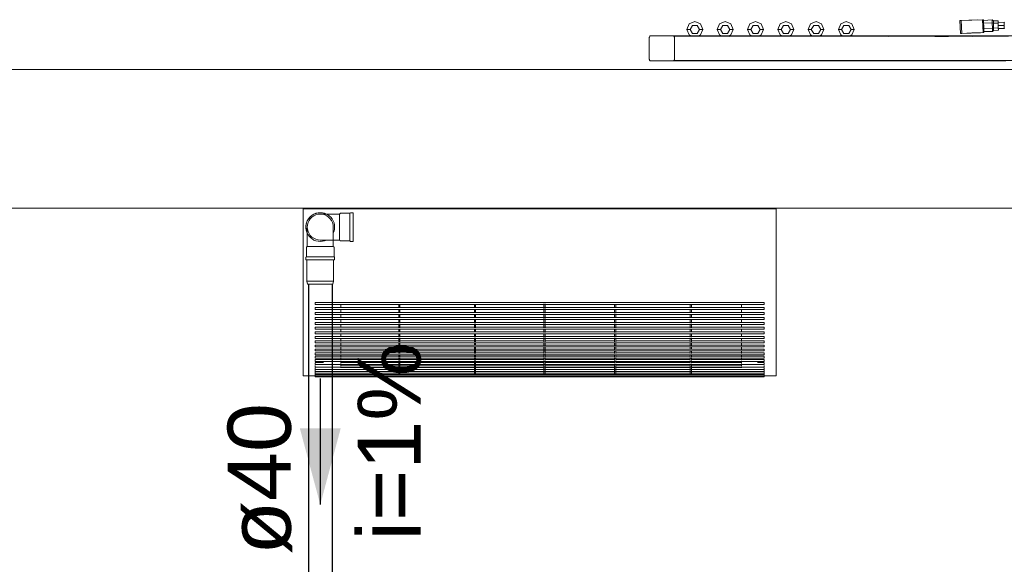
# Model space of a CAD drawing. Header units: millimetres. Extents: x -261 to 187, y -214 to 106.
# Tile 543 of 656: x -217.407 to -215.843, y 5.685 to 6.551. Entities that reach past the tile are written whole.
import ezdxf

# ---------------------------------------------------------------- set-up
doc = ezdxf.new("R2010")
doc.units = ezdxf.units.MM
doc.header["$LTSCALE"] = 0.005
doc.header["$MEASUREMENT"] = 0
doc.linetypes.add('NULL', pattern=[0])
for name, color, linetype, lineweight in [('AP-Condutos Ar condicionado', 4, 'Continuous', 25), ('AP-Sentido conduto Ar condicionado', 9, 'Continuous', 30), ('AP-Textos conduto Ar condicionado', 7, 'Continuous', 9), ('IFC-Elemento construtivo genérico-Contorno', 9, 'Continuous', 5), ('IFC-Parede padrão-Contorno', 9, 'Continuous', 5), ('M-EQPM', 7, 'Continuous', 18), ('Simbolos', 5, 'Continuous', 20), ('Simbolos_int', 174, 'Continuous', 5)]:
    doc.layers.add(name, color=color, linetype=linetype, lineweight=lineweight)
doc.styles.add('Arial', font='arial.ttf')

msp = doc.modelspace()

# ---------------------------------------------------------------- hatches: boundary and pattern name
at = {"layer": 'AP-Sentido conduto Ar condicionado', "linetype": 'Continuous'}
msp.add_hatch(color=7, dxfattribs=at).paths.add_polyline_path([(-216.9292, 5.7801), (-216.8968, 5.9011), (-216.9616, 5.9011)])

# ---------------------------------------------------------------- linework, layer by layer
at = {"layer": 'AP-Condutos Ar condicionado'}
for p, q in [((-216.9481, 6.1304), (-216.9481, 5.5395)), ((-216.9104, 6.1304), (-216.9104, 5.5395))]:
    msp.add_line(p, q, dxfattribs=at)
at = {"layer": 'AP-Sentido conduto Ar condicionado'}
msp.add_lwpolyline([(-216.9292, 5.9805), (-216.9292, 5.7801)], dxfattribs=at)
at = {"layer": 'IFC-Elemento construtivo genérico-Contorno', "lineweight": 5}
for p, q in [((-216.3469, 6.5351), (-216.3432, 6.544)), ((-216.3432, 6.544), (-216.3343, 6.5477)), ((-216.3419, 6.5351), (-216.3381, 6.5416)), ((-216.3381, 6.5416), (-216.3306, 6.5416)), ((-216.3343, 6.5477), (-216.3255, 6.544)), ((-216.3306, 6.5416), (-216.3268, 6.5351)), ((-216.3255, 6.544), (-216.3218, 6.5351)), ((-216.2988, 6.5351), (-216.2951, 6.544)), ((-216.2951, 6.544), (-216.2862, 6.5477)), ((-216.2938, 6.5351), (-216.29, 6.5416)), ((-216.29, 6.5416), (-216.2825, 6.5416)), ((-216.2862, 6.5477), (-216.2774, 6.544)), ((-216.2825, 6.5416), (-216.2787, 6.5351)), ((-216.2774, 6.544), (-216.2737, 6.5351)), ((-216.2507, 6.5351), (-216.247, 6.544)), ((-216.247, 6.544), (-216.2382, 6.5477)), ((-216.2457, 6.5351), (-216.2419, 6.5416)), ((-216.2419, 6.5416), (-216.2344, 6.5416)), ((-216.2382, 6.5477), (-216.2293, 6.544)), ((-216.2344, 6.5416), (-216.2306, 6.5351)), ((-216.2293, 6.544), (-216.2256, 6.5351)), ((-216.2026, 6.5351), (-216.1989, 6.544)), ((-216.1989, 6.544), (-216.1901, 6.5477)), ((-216.1976, 6.5351), (-216.1938, 6.5416)), ((-216.1938, 6.5416), (-216.1863, 6.5416)), ((-216.1901, 6.5477), (-216.1812, 6.544)), ((-216.1863, 6.5416), (-216.1826, 6.5351)), ((-216.1812, 6.544), (-216.1775, 6.5351)), ((-216.1545, 6.5351), (-216.1508, 6.544)), ((-216.1508, 6.544), (-216.142, 6.5477)), ((-216.1495, 6.5351), (-216.1457, 6.5416)), ((-216.1457, 6.5416), (-216.1382, 6.5416)), ((-216.142, 6.5477), (-216.1331, 6.544)), ((-216.1382, 6.5416), (-216.1345, 6.5351)), ((-216.1331, 6.544), (-216.1294, 6.5351)), ((-216.1064, 6.5351), (-216.1027, 6.544)), ((-216.1027, 6.544), (-216.0939, 6.5477)), ((-216.1014, 6.5351), (-216.0976, 6.5416)), ((-216.0976, 6.5416), (-216.0901, 6.5416)), ((-216.0939, 6.5477), (-216.085, 6.544)), ((-216.0901, 6.5416), (-216.0864, 6.5351)), ((-216.085, 6.544), (-216.0814, 6.5351)), ((-215.9135, 6.5494), (-215.8774, 6.5506)), ((-215.9135, 6.5494), (-215.8858, 6.5503)), ((-215.9135, 6.5494), (-215.9113, 6.5495)), ((-215.9135, 6.5494), (-215.9128, 6.5289)), ((-215.9113, 6.5495), (-215.8774, 6.5506)), ((-215.9113, 6.5495), (-215.9107, 6.5289)), ((-215.8774, 6.5506), (-215.8768, 6.53)), ((-215.8774, 6.5506), (-215.8761, 6.5506)), ((-215.8761, 6.5506), (-215.8755, 6.5301)), ((-215.876, 6.5495), (-215.8622, 6.5501)), ((-215.876, 6.5495), (-215.8759, 6.5451)), ((-215.8759, 6.5451), (-215.8621, 6.5455)), ((-215.8759, 6.5451), (-215.8758, 6.5403)), ((-215.8757, 6.5362), (-215.8619, 6.5365)), ((-215.8622, 6.5501), (-215.8621, 6.5455)), ((-215.8622, 6.5501), (-215.8604, 6.5485)), ((-215.8621, 6.5455), (-215.8604, 6.5448)), ((-215.8621, 6.5455), (-215.8619, 6.5365)), ((-215.8619, 6.5365), (-215.8602, 6.5373)), ((-215.8619, 6.5365), (-215.8617, 6.5319)), ((-215.8604, 6.5485), (-215.8529, 6.5487)), ((-215.8604, 6.5485), (-215.8604, 6.5448)), ((-215.8604, 6.5448), (-215.8528, 6.545)), ((-215.8604, 6.5448), (-215.8602, 6.5373)), ((-215.8602, 6.5373), (-215.8526, 6.5375)), ((-215.8602, 6.5373), (-215.8601, 6.5336)), ((-215.8529, 6.5487), (-215.8528, 6.545)), ((-215.8529, 6.5487), (-215.8528, 6.545)), ((-215.8529, 6.5487), (-215.8528, 6.546)), ((-215.8528, 6.546), (-215.8435, 6.5465)), ((-215.8528, 6.546), (-215.8528, 6.5431)), ((-215.8528, 6.545), (-215.8526, 6.5375)), ((-215.8527, 6.5412), (-215.8434, 6.5415)), ((-215.8526, 6.5375), (-215.8525, 6.5338)), ((-215.8526, 6.5369), (-215.8526, 6.5365)), ((-215.8526, 6.5369), (-215.8526, 6.5365)), ((-215.8526, 6.5365), (-215.8525, 6.5338)), ((-215.8526, 6.5365), (-215.8433, 6.5365)), ((-215.8435, 6.5465), (-215.8434, 6.5415)), ((-215.8435, 6.5465), (-215.8428, 6.5458)), ((-215.8434, 6.5415), (-215.8433, 6.5365)), ((-215.8434, 6.5415), (-215.8428, 6.5415)), ((-215.8433, 6.5365), (-215.8426, 6.5372)), ((-216.4067, 6.5221), (-216.4066, 6.5228)), ((-216.4067, 6.488), (-216.4067, 6.5221)), ((-216.4066, 6.5228), (-216.4063, 6.5236)), ((-216.4063, 6.5236), (-216.4058, 6.5242)), ((-216.4058, 6.5242), (-216.4052, 6.5247)), ((-216.4052, 6.5247), (-216.4045, 6.525)), ((-216.4045, 6.525), (-216.4037, 6.5251)), ((-216.4037, 6.5251), (-216.3697, 6.5251)), ((-216.3697, 6.5251), (-216.3543, 6.5251)), ((-216.3697, 6.5251), (-215.557, 6.5251)), ((-216.3697, 6.5251), (-216.3689, 6.525)), ((-216.3689, 6.525), (-216.3682, 6.5247)), ((-216.3682, 6.5247), (-216.3676, 6.5242)), ((-216.3676, 6.5242), (-216.3466, 6.5242)), ((-216.3676, 6.5242), (-216.3671, 6.5236)), ((-216.3671, 6.5236), (-216.3667, 6.5229)), ((-216.3667, 6.5229), (-216.3666, 6.5221)), ((-216.3666, 6.488), (-216.3666, 6.5221)), ((-216.3543, 6.5251), (-216.3299, 6.5251)), ((-216.3469, 6.5351), (-216.3419, 6.5351)), ((-216.3469, 6.5351), (-216.3432, 6.5263)), ((-216.3466, 6.5242), (-216.3179, 6.5243)), ((-216.3432, 6.5263), (-216.3403, 6.5251)), ((-216.3419, 6.5351), (-216.3381, 6.5286)), ((-216.3381, 6.5286), (-216.3306, 6.5286)), ((-216.3306, 6.5286), (-216.3268, 6.5351)), ((-216.3299, 6.5251), (-216.3099, 6.5251)), ((-216.3284, 6.5251), (-216.3255, 6.5263)), ((-216.3268, 6.5351), (-216.3218, 6.5351)), ((-216.3255, 6.5263), (-216.3218, 6.5351)), ((-216.3179, 6.5243), (-216.3, 6.5243)), ((-216.3099, 6.5251), (-216.29, 6.5251)), ((-216.3, 6.5243), (-216.2792, 6.5241)), ((-216.2988, 6.5351), (-216.2938, 6.5351)), ((-216.2988, 6.5351), (-216.2951, 6.5263)), ((-216.2951, 6.5263), (-216.2922, 6.5251)), ((-216.2938, 6.5351), (-216.29, 6.5286)), ((-216.29, 6.5286), (-216.2825, 6.5286)), ((-216.29, 6.5251), (-216.2701, 6.5251)), ((-216.2825, 6.5286), (-216.2787, 6.5351)), ((-216.2803, 6.5251), (-216.2774, 6.5263)), ((-216.2792, 6.5241), (-216.2594, 6.5242)), ((-216.2787, 6.5351), (-216.2737, 6.5351)), ((-216.2774, 6.5263), (-216.2737, 6.5351)), ((-216.2701, 6.5251), (-216.2501, 6.5251)), ((-216.2594, 6.5242), (-216.2402, 6.5243)), ((-216.2507, 6.5351), (-216.2457, 6.5351)), ((-216.2507, 6.5351), (-216.247, 6.5263)), ((-216.2501, 6.5251), (-216.2302, 6.5251)), ((-216.247, 6.5263), (-216.2441, 6.5251)), ((-216.2457, 6.5351), (-216.2419, 6.5286)), ((-216.2419, 6.5286), (-216.2344, 6.5286)), ((-216.2402, 6.5243), (-216.2183, 6.5243)), ((-216.2344, 6.5286), (-216.2306, 6.5351)), ((-216.2322, 6.5251), (-216.2293, 6.5263)), ((-216.2306, 6.5351), (-216.2256, 6.5351)), ((-216.2302, 6.5251), (-216.2103, 6.5251)), ((-216.2293, 6.5263), (-216.2256, 6.5351)), ((-216.2183, 6.5243), (-216.2003, 6.5242)), ((-216.2103, 6.5251), (-216.1903, 6.5251)), ((-216.2026, 6.5351), (-216.1976, 6.5351)), ((-216.2026, 6.5351), (-216.1989, 6.5263)), ((-216.2003, 6.5242), (-216.1806, 6.5242)), ((-216.1989, 6.5263), (-216.196, 6.5251)), ((-216.1976, 6.5351), (-216.1938, 6.5286)), ((-216.1938, 6.5286), (-216.1863, 6.5286)), ((-216.1903, 6.5251), (-216.1704, 6.5251)), ((-216.1863, 6.5286), (-216.1826, 6.5351)), ((-216.1841, 6.5251), (-216.1812, 6.5263)), ((-216.1826, 6.5351), (-216.1775, 6.5351)), ((-216.1812, 6.5263), (-216.1775, 6.5351)), ((-216.1806, 6.5242), (-216.1604, 6.5243)), ((-216.1704, 6.5251), (-216.1505, 6.5251)), ((-216.1604, 6.5243), (-216.1386, 6.5243)), ((-216.1545, 6.5351), (-216.1495, 6.5351)), ((-216.1545, 6.5351), (-216.1508, 6.5263)), ((-216.1508, 6.5263), (-216.1479, 6.5251)), ((-216.1505, 6.5251), (-216.1305, 6.5251)), ((-216.1495, 6.5351), (-216.1457, 6.5286)), ((-216.1457, 6.5286), (-216.1382, 6.5286)), ((-216.1386, 6.5243), (-216.1206, 6.5243)), ((-216.1382, 6.5286), (-216.1345, 6.5351)), ((-216.136, 6.5251), (-216.1331, 6.5263)), ((-216.1345, 6.5351), (-216.1294, 6.5351)), ((-216.1331, 6.5263), (-216.1294, 6.5351)), ((-216.1305, 6.5251), (-216.1106, 6.5251)), ((-216.1206, 6.5243), (-216.1004, 6.5242)), ((-216.1106, 6.5251), (-216.0907, 6.5251)), ((-216.1064, 6.5351), (-216.1014, 6.5351)), ((-216.1064, 6.5351), (-216.1027, 6.5263)), ((-216.1027, 6.5263), (-216.0998, 6.5251)), ((-216.1014, 6.5351), (-216.0976, 6.5286)), ((-216.1004, 6.5242), (-216.0807, 6.5242)), ((-216.0976, 6.5286), (-216.0901, 6.5286)), ((-216.0907, 6.5251), (-216.0707, 6.5251)), ((-216.0901, 6.5286), (-216.0864, 6.5351)), ((-216.0879, 6.5251), (-216.085, 6.5263)), ((-216.0864, 6.5351), (-216.0814, 6.5351)), ((-216.085, 6.5263), (-216.0814, 6.5351)), ((-216.0807, 6.5242), (-216.0631, 6.5243)), ((-216.0707, 6.5251), (-216.0508, 6.5251)), ((-216.0631, 6.5243), (-216.0456, 6.5242)), ((-216.0508, 6.5251), (-216.0354, 6.5251)), ((-216.0456, 6.5242), (-216.0277, 6.5241)), ((-216.0354, 6.5251), (-216.0199, 6.5251)), ((-216.0277, 6.5241), (-216.0085, 6.5243)), ((-216.0199, 6.5251), (-216.0045, 6.5251)), ((-216.0085, 6.5243), (-215.9923, 6.5243)), ((-216.0045, 6.5251), (-215.9891, 6.5251)), ((-215.9923, 6.5243), (-215.976, 6.5242)), ((-215.9891, 6.5251), (-215.9736, 6.5251)), ((-215.976, 6.5242), (-215.9534, 6.5241)), ((-215.9736, 6.5251), (-215.9582, 6.5251)), ((-215.9582, 6.5251), (-215.9428, 6.5251)), ((-215.9534, 6.5241), (-215.9316, 6.5241)), ((-215.9428, 6.5251), (-215.9273, 6.5251)), ((-215.9316, 6.5241), (-215.9135, 6.5243)), ((-215.9273, 6.5251), (-215.9119, 6.5251)), ((-215.9135, 6.5243), (-215.8936, 6.5241)), ((-215.9128, 6.5289), (-215.9107, 6.5289)), ((-215.9119, 6.5251), (-215.8965, 6.5251)), ((-215.9107, 6.5289), (-215.8768, 6.53)), ((-215.9107, 6.5289), (-215.881, 6.5299)), ((-215.9107, 6.5289), (-215.8947, 6.5295)), ((-215.8965, 6.5251), (-215.881, 6.5251)), ((-215.8947, 6.5295), (-215.881, 6.5299)), ((-215.8947, 6.5295), (-215.881, 6.5299)), ((-215.8936, 6.5241), (-215.8744, 6.5242)), ((-215.881, 6.5299), (-215.8768, 6.53)), ((-215.881, 6.5251), (-215.8656, 6.5251)), ((-215.8768, 6.53), (-215.8755, 6.5301)), ((-215.8755, 6.5318), (-215.8617, 6.5319)), ((-215.8744, 6.5242), (-215.8545, 6.5243)), ((-215.8656, 6.5251), (-215.8502, 6.5251)), ((-215.8617, 6.5319), (-215.8601, 6.5336)), ((-215.8601, 6.5336), (-215.8525, 6.5338)), ((-215.8545, 6.5243), (-215.8368, 6.5241)), ((-215.8502, 6.5251), (-215.8348, 6.5251)), ((-216.4067, 6.488), (-216.4066, 6.4872)), ((-216.4066, 6.4872), (-216.4063, 6.4865)), ((-216.4063, 6.4865), (-216.4058, 6.4859)), ((-216.4058, 6.4859), (-216.4052, 6.4854)), ((-216.4052, 6.4854), (-216.4045, 6.4851)), ((-216.4045, 6.4851), (-216.4037, 6.485)), ((-216.4037, 6.485), (-216.3697, 6.485)), ((-216.3697, 6.485), (-216.3394, 6.485)), ((-216.3697, 6.485), (-216.369, 6.485)), ((-216.369, 6.485), (-216.3684, 6.4853)), ((-216.3684, 6.4853), (-216.3678, 6.4856)), ((-216.3678, 6.4856), (-216.3673, 6.4861)), ((-216.3676, 6.4858), (-216.348, 6.4858)), ((-216.3673, 6.4861), (-216.3669, 6.4867)), ((-216.3669, 6.4867), (-216.3667, 6.4873)), ((-216.3667, 6.4873), (-216.3666, 6.488)), ((-216.348, 6.4858), (-216.3292, 6.4857)), ((-216.3394, 6.485), (-216.3189, 6.485)), ((-216.3292, 6.4857), (-216.311, 6.4858)), ((-216.3189, 6.485), (-216.2935, 6.485)), ((-216.311, 6.4858), (-216.2943, 6.486)), ((-216.2943, 6.486), (-216.2775, 6.4859)), ((-216.2935, 6.485), (-216.2681, 6.485)), ((-216.2775, 6.4859), (-216.2567, 6.4858)), ((-216.2681, 6.485), (-216.2427, 6.485)), ((-216.2567, 6.4858), (-216.2365, 6.4859)), ((-216.2427, 6.485), (-216.2173, 6.485)), ((-216.2365, 6.4859), (-216.2138, 6.4859)), ((-216.2173, 6.485), (-216.1919, 6.485)), ((-216.2138, 6.4859), (-216.1955, 6.486)), ((-216.1955, 6.486), (-216.1734, 6.4859)), ((-216.1919, 6.485), (-216.1665, 6.485)), ((-216.1734, 6.4859), (-216.1546, 6.4858)), ((-216.1665, 6.485), (-216.1411, 6.485)), ((-216.1546, 6.4858), (-216.1341, 6.4859)), ((-216.1411, 6.485), (-216.1157, 6.485)), ((-216.1341, 6.4859), (-216.116, 6.4859)), ((-216.116, 6.4859), (-216.0931, 6.486)), ((-216.1157, 6.485), (-216.0903, 6.485)), ((-216.0931, 6.486), (-216.0737, 6.4858)), ((-216.0903, 6.485), (-216.0649, 6.485)), ((-216.0737, 6.4858), (-216.054, 6.4858)), ((-216.0649, 6.485), (-216.0395, 6.485)), ((-216.054, 6.4858), (-216.0268, 6.4859)), ((-216.0395, 6.485), (-216.0141, 6.485)), ((-216.0268, 6.4859), (-216.0014, 6.4858)), ((-216.0141, 6.485), (-215.9887, 6.485)), ((-216.0014, 6.4858), (-215.9838, 6.4858)), ((-215.9887, 6.485), (-215.9633, 6.485)), ((-215.9838, 6.4858), (-215.9585, 6.4859)), ((-215.9633, 6.485), (-215.9428, 6.485)), ((-215.9585, 6.4859), (-215.9392, 6.486)), ((-215.9428, 6.485), (-215.9224, 6.485)), ((-215.9392, 6.486), (-215.9121, 6.4858)), ((-215.9224, 6.485), (-215.9019, 6.485)), ((-215.9121, 6.4858), (-215.8938, 6.4858)), ((-215.9019, 6.485), (-215.8814, 6.485)), ((-215.8938, 6.4858), (-215.8676, 6.4859)), ((-215.8814, 6.485), (-215.8609, 6.485)), ((-215.8676, 6.4859), (-215.8476, 6.486)), ((-215.8609, 6.485), (-215.8404, 6.485)), ((-215.8476, 6.486), (-215.8278, 6.4858))]:
    msp.add_line(p, q, dxfattribs=at)
at = {"layer": 'IFC-Parede padrão-Contorno', "lineweight": 5}
for p, q in [((-218.2834, 6.4717), (-214.9706, 6.4717)), ((-218.2834, 6.2513), (-214.9706, 6.2513))]:
    msp.add_line(p, q, dxfattribs=at)
at = {"layer": 'M-EQPM', "color": 8, "lineweight": 5}
for p, q in [((-216.9565, 6.0997), (-216.9565, 6.2501)), ((-216.9565, 6.2501), (-216.2051, 6.2501)), ((-216.9565, 6.0997), (-216.9565, 6.2501)), ((-216.9565, 6.2501), (-216.2051, 6.2501)), ((-216.2051, 6.2501), (-216.2051, 6.0997)), ((-216.2051, 6.0997), (-216.2051, 6.2501)), ((-216.9565, 6.0997), (-216.9565, 5.9846)), ((-216.2245, 6.1012), (-216.9372, 6.1012)), ((-216.9372, 6.1012), (-216.9372, 6.0982)), ((-216.9372, 6.0982), (-216.2245, 6.0982)), ((-216.8964, 6.093), (-216.8964, 6.0984)), ((-216.8047, 6.0987), (-216.8047, 6.0935)), ((-216.8027, 6.0935), (-216.8027, 6.0987)), ((-216.6845, 6.0988), (-216.6845, 6.0935)), ((-216.6825, 6.0935), (-216.6825, 6.0988)), ((-216.5743, 6.099), (-216.5743, 6.0924)), ((-216.5723, 6.0924), (-216.5723, 6.099)), ((-216.4621, 6.0986), (-216.4621, 6.0926)), ((-216.4601, 6.0926), (-216.4601, 6.0986)), ((-216.3418, 6.0986), (-216.3418, 6.0935)), ((-216.3398, 6.0935), (-216.3398, 6.0986)), ((-216.2603, 6.0984), (-216.2603, 6.093)), ((-216.2245, 6.0982), (-216.2245, 6.1012)), ((-216.2051, 5.9846), (-216.2051, 6.0997)), ((-216.2245, 6.0932), (-216.9372, 6.0932)), ((-216.9372, 6.0932), (-216.9372, 6.0902)), ((-216.9372, 6.0902), (-216.2245, 6.0902)), ((-216.2245, 6.0852), (-216.9372, 6.0852)), ((-216.9372, 6.0852), (-216.9372, 6.0822)), ((-216.9372, 6.0822), (-216.2245, 6.0822)), ((-216.8964, 6.085), (-216.8964, 6.0904)), ((-216.8964, 6.078), (-216.8964, 6.0824)), ((-216.8047, 6.0903), (-216.8047, 6.0846)), ((-216.8047, 6.0823), (-216.8047, 6.077)), ((-216.8027, 6.0846), (-216.8027, 6.0903)), ((-216.8027, 6.077), (-216.8027, 6.0823)), ((-216.6845, 6.0906), (-216.6845, 6.0846)), ((-216.6845, 6.0826), (-216.6845, 6.0767)), ((-216.6825, 6.0846), (-216.6825, 6.0906)), ((-216.6825, 6.0767), (-216.6825, 6.0826)), ((-216.5743, 6.0909), (-216.5743, 6.0843)), ((-216.5743, 6.0828), (-216.5743, 6.0764)), ((-216.5723, 6.0843), (-216.5723, 6.0909)), ((-216.5723, 6.0764), (-216.5723, 6.0828)), ((-216.4621, 6.0905), (-216.4621, 6.0845)), ((-216.4621, 6.0825), (-216.4621, 6.0766)), ((-216.4601, 6.0845), (-216.4601, 6.0905)), ((-216.4601, 6.0766), (-216.4601, 6.0825)), ((-216.3418, 6.0903), (-216.3418, 6.0846)), ((-216.3418, 6.0823), (-216.3418, 6.0769)), ((-216.3398, 6.0846), (-216.3398, 6.0903)), ((-216.3398, 6.0769), (-216.3398, 6.0823)), ((-216.2603, 6.0904), (-216.2603, 6.085)), ((-216.2603, 6.0824), (-216.2603, 6.078)), ((-216.2245, 6.0902), (-216.2245, 6.0932)), ((-216.2245, 6.0822), (-216.2245, 6.0852)), ((-216.9565, 6.0671), (-216.9565, 6.0566)), ((-216.2245, 6.0773), (-216.9372, 6.0773)), ((-216.9372, 6.0773), (-216.9372, 6.0743)), ((-216.9372, 6.0743), (-216.2245, 6.0743)), ((-216.2245, 6.0695), (-216.9372, 6.0695)), ((-216.9372, 6.0695), (-216.9372, 6.0665)), ((-216.9372, 6.0665), (-216.2245, 6.0665)), ((-216.8964, 6.0689), (-216.8964, 6.0744)), ((-216.8964, 6.0621), (-216.8964, 6.0666)), ((-216.8047, 6.0745), (-216.8047, 6.0683)), ((-216.8047, 6.0666), (-216.8047, 6.0608)), ((-216.8027, 6.0683), (-216.8027, 6.0745)), ((-216.8027, 6.0608), (-216.8027, 6.0666)), ((-216.6845, 6.0748), (-216.6845, 6.0683)), ((-216.6845, 6.0669), (-216.6845, 6.0608)), ((-216.6825, 6.0683), (-216.6825, 6.0748)), ((-216.6825, 6.0608), (-216.6825, 6.0669)), ((-216.5743, 6.075), (-216.5743, 6.0683)), ((-216.5743, 6.0671), (-216.5743, 6.0608)), ((-216.5723, 6.0683), (-216.5723, 6.075)), ((-216.5723, 6.0608), (-216.5723, 6.0671)), ((-216.4621, 6.0746), (-216.4621, 6.0682)), ((-216.4621, 6.0668), (-216.4621, 6.0607)), ((-216.4601, 6.0682), (-216.4601, 6.0746)), ((-216.4601, 6.0607), (-216.4601, 6.0668)), ((-216.3418, 6.0744), (-216.3418, 6.0683)), ((-216.3418, 6.0666), (-216.3418, 6.0607)), ((-216.3398, 6.0683), (-216.3398, 6.0744)), ((-216.3398, 6.0607), (-216.3398, 6.0666)), ((-216.2603, 6.0744), (-216.2603, 6.0689)), ((-216.2603, 6.0666), (-216.2603, 6.0621)), ((-216.2245, 6.0743), (-216.2245, 6.0773)), ((-216.2245, 6.0665), (-216.2245, 6.0695)), ((-216.2051, 6.0671), (-216.2051, 6.0566)), ((-216.2245, 6.0619), (-216.9372, 6.0619)), ((-216.9372, 6.0619), (-216.9372, 6.0589)), ((-216.9372, 6.0589), (-216.2245, 6.0589)), ((-216.2245, 6.0544), (-216.9372, 6.0544)), ((-216.9372, 6.0544), (-216.9372, 6.0514)), ((-216.9372, 6.0514), (-216.2245, 6.0514)), ((-216.8964, 6.0546), (-216.8964, 6.059)), ((-216.8964, 6.0474), (-216.8964, 6.0509)), ((-216.8047, 6.0588), (-216.8047, 6.0544)), ((-216.8047, 6.0513), (-216.8047, 6.0459)), ((-216.8027, 6.0544), (-216.8027, 6.0588)), ((-216.8027, 6.0459), (-216.8027, 6.0513)), ((-216.6845, 6.0591), (-216.6845, 6.0544)), ((-216.6845, 6.0516), (-216.6845, 6.0459)), ((-216.6825, 6.0544), (-216.6825, 6.0591)), ((-216.6825, 6.0459), (-216.6825, 6.0516)), ((-216.5743, 6.0593), (-216.5743, 6.0533)), ((-216.5743, 6.0518), (-216.5743, 6.0459)), ((-216.5723, 6.0533), (-216.5723, 6.0593)), ((-216.5723, 6.0459), (-216.5723, 6.0518)), ((-216.4621, 6.059), (-216.4621, 6.0535)), ((-216.4621, 6.0515), (-216.4621, 6.0461)), ((-216.4601, 6.0535), (-216.4601, 6.059)), ((-216.4601, 6.0461), (-216.4601, 6.0515)), ((-216.3418, 6.0587), (-216.3418, 6.0544)), ((-216.3418, 6.0513), (-216.3418, 6.0462)), ((-216.3398, 6.0544), (-216.3398, 6.0587)), ((-216.3398, 6.0462), (-216.3398, 6.0513)), ((-216.2603, 6.059), (-216.2603, 6.0546)), ((-216.2603, 6.0514), (-216.2603, 6.0474)), ((-216.2245, 6.0589), (-216.2245, 6.0619)), ((-216.2245, 6.0514), (-216.2245, 6.0544)), ((-216.9565, 6.0363), (-216.9565, 6.0263)), ((-216.2245, 6.0472), (-216.9372, 6.0472)), ((-216.9372, 6.0472), (-216.9372, 6.0442)), ((-216.9372, 6.0442), (-216.2245, 6.0442)), ((-216.8046, 6.0402), (-216.9372, 6.0402)), ((-216.9372, 6.0402), (-216.9372, 6.0372)), ((-216.9372, 6.0372), (-216.2245, 6.0372)), ((-216.8964, 6.0394), (-216.8964, 6.0442)), ((-216.8964, 6.0326), (-216.8964, 6.0375)), ((-216.8047, 6.0443), (-216.8047, 6.0389)), ((-216.8047, 6.0371), (-216.8047, 6.0332)), ((-216.8027, 6.0389), (-216.8027, 6.0443)), ((-216.6844, 6.0402), (-216.8027, 6.0402)), ((-216.8027, 6.0332), (-216.8027, 6.0371)), ((-216.6845, 6.0446), (-216.6845, 6.0389)), ((-216.6845, 6.0375), (-216.6845, 6.0332)), ((-216.6825, 6.0389), (-216.6825, 6.0446)), ((-216.5742, 6.0402), (-216.6825, 6.0402)), ((-216.6825, 6.0332), (-216.6825, 6.0375)), ((-216.5743, 6.0448), (-216.5743, 6.0389)), ((-216.5743, 6.0377), (-216.5743, 6.0321)), ((-216.5723, 6.0389), (-216.5723, 6.0448)), ((-216.462, 6.0402), (-216.5723, 6.0402)), ((-216.5723, 6.0321), (-216.5723, 6.0377)), ((-216.4621, 6.0445), (-216.4621, 6.0388)), ((-216.4621, 6.0374), (-216.4621, 6.0321)), ((-216.4601, 6.0388), (-216.4601, 6.0445)), ((-216.3417, 6.0402), (-216.4601, 6.0402)), ((-216.4601, 6.0322), (-216.4601, 6.0374)), ((-216.3418, 6.0442), (-216.3418, 6.0388)), ((-216.3418, 6.0371), (-216.3418, 6.0322)), ((-216.3398, 6.0388), (-216.3398, 6.0442)), ((-216.2245, 6.0402), (-216.3398, 6.0402)), ((-216.3398, 6.0322), (-216.3398, 6.0371)), ((-216.2603, 6.0442), (-216.2603, 6.0394)), ((-216.2603, 6.0374), (-216.2603, 6.0326)), ((-216.2245, 6.0442), (-216.2245, 6.0472)), ((-216.2245, 6.0372), (-216.2245, 6.0402)), ((-216.2051, 6.0363), (-216.2051, 6.0263)), ((-216.2245, 6.0336), (-216.9372, 6.0336)), ((-216.9372, 6.0336), (-216.9372, 6.0306)), ((-216.9372, 6.0306), (-216.2245, 6.0306)), ((-216.2245, 6.0272), (-216.9372, 6.0272)), ((-216.9372, 6.0272), (-216.9372, 6.0242)), ((-216.9372, 6.0242), (-216.2245, 6.0242)), ((-216.8047, 6.0213), (-216.9372, 6.0213)), ((-216.9372, 6.0211), (-216.9372, 6.0183)), ((-216.8964, 6.0262), (-216.8964, 6.0305)), ((-216.8964, 6.0203), (-216.8964, 6.0242)), ((-216.8047, 6.0302), (-216.8047, 6.0256)), ((-216.8047, 6.024), (-216.8047, 6.0201)), ((-216.8027, 6.0256), (-216.8027, 6.0302)), ((-216.8027, 6.0201), (-216.8027, 6.024)), ((-216.6845, 6.0213), (-216.8027, 6.0213)), ((-216.6845, 6.0305), (-216.6845, 6.0256)), ((-216.6845, 6.0243), (-216.6845, 6.0201)), ((-216.6825, 6.0256), (-216.6825, 6.0305)), ((-216.6825, 6.0201), (-216.6825, 6.0243)), ((-216.5743, 6.0213), (-216.6825, 6.0213)), ((-216.5743, 6.0307), (-216.5743, 6.0256)), ((-216.5743, 6.0245), (-216.5743, 6.0201)), ((-216.5723, 6.0256), (-216.5723, 6.0307)), ((-216.5723, 6.0201), (-216.5723, 6.0245)), ((-216.4621, 6.0213), (-216.5723, 6.0213)), ((-216.4621, 6.0304), (-216.4621, 6.0258)), ((-216.4621, 6.0242), (-216.4621, 6.0201)), ((-216.4601, 6.0267), (-216.4601, 6.0304)), ((-216.4601, 6.0201), (-216.4601, 6.0242)), ((-216.3418, 6.0213), (-216.4601, 6.0213)), ((-216.3418, 6.0302), (-216.3418, 6.0267)), ((-216.3418, 6.0239), (-216.3418, 6.0201)), ((-216.3398, 6.0267), (-216.3398, 6.0302)), ((-216.3398, 6.0201), (-216.3398, 6.0239)), ((-216.2245, 6.0213), (-216.3398, 6.0213)), ((-216.2603, 6.0305), (-216.2603, 6.0262)), ((-216.2603, 6.0242), (-216.2603, 6.0203)), ((-216.2245, 6.0306), (-216.2245, 6.0336)), ((-216.2245, 6.0242), (-216.2245, 6.0272)), ((-216.2245, 6.0183), (-216.2245, 6.0211)), ((-216.9565, 6.0111), (-216.9565, 6.0028)), ((-216.9372, 6.0183), (-216.2245, 6.0183)), ((-216.8047, 6.0157), (-216.9372, 6.0157)), ((-216.9372, 6.0155), (-216.9372, 6.0127)), ((-216.9372, 6.0127), (-216.2245, 6.0127)), ((-216.8047, 6.0105), (-216.9372, 6.0105)), ((-216.9372, 6.0105), (-216.9372, 6.0075)), ((-216.9372, 6.0075), (-216.2245, 6.0075)), ((-216.9241, 6.0058), (-216.9372, 6.0058)), ((-216.9372, 6.0056), (-216.9372, 6.0028)), ((-216.8964, 6.0146), (-216.8964, 6.0183)), ((-216.8964, 6.0095), (-216.8964, 6.0125)), ((-216.8964, 6.0045), (-216.8964, 6.0076)), ((-216.8047, 6.0058), (-216.8964, 6.0058)), ((-216.8047, 6.0184), (-216.8047, 6.0144)), ((-216.8047, 6.0124), (-216.8047, 6.0093)), ((-216.8047, 6.007), (-216.8047, 6.0037)), ((-216.8027, 6.0144), (-216.8027, 6.0184)), ((-216.6845, 6.0157), (-216.8027, 6.0157)), ((-216.8027, 6.0093), (-216.8027, 6.0124)), ((-216.6845, 6.0105), (-216.8027, 6.0105)), ((-216.8027, 6.0037), (-216.8027, 6.007)), ((-216.6845, 6.0058), (-216.8027, 6.0058)), ((-216.6845, 6.0187), (-216.6845, 6.0144)), ((-216.6845, 6.0127), (-216.6845, 6.0093)), ((-216.6845, 6.0073), (-216.6845, 6.0037)), ((-216.6825, 6.0144), (-216.6825, 6.0187)), ((-216.5743, 6.0157), (-216.6825, 6.0157)), ((-216.6825, 6.0093), (-216.6825, 6.0127)), ((-216.5743, 6.0105), (-216.6825, 6.0105)), ((-216.6825, 6.0037), (-216.6825, 6.0073)), ((-216.5743, 6.0058), (-216.6825, 6.0058)), ((-216.5743, 6.0189), (-216.5743, 6.0144)), ((-216.5743, 6.0129), (-216.5743, 6.0093)), ((-216.5743, 6.0075), (-216.5743, 6.0037)), ((-216.5723, 6.0144), (-216.5723, 6.0189)), ((-216.4621, 6.0157), (-216.5723, 6.0157)), ((-216.5723, 6.0093), (-216.5723, 6.0129)), ((-216.4621, 6.0105), (-216.5723, 6.0105)), ((-216.5723, 6.0037), (-216.5723, 6.0075)), ((-216.4621, 6.0058), (-216.5723, 6.0058)), ((-216.4621, 6.0186), (-216.4621, 6.0144)), ((-216.4621, 6.0126), (-216.4621, 6.0093)), ((-216.4621, 6.0072), (-216.4621, 6.0046)), ((-216.4601, 6.0144), (-216.4601, 6.0186)), ((-216.3418, 6.0157), (-216.4601, 6.0157)), ((-216.4601, 6.0093), (-216.4601, 6.0126)), ((-216.3418, 6.0105), (-216.4601, 6.0105)), ((-216.4601, 6.0046), (-216.4601, 6.0072)), ((-216.3418, 6.0058), (-216.4601, 6.0058)), ((-216.3418, 6.0176), (-216.3418, 6.0144)), ((-216.3418, 6.0123), (-216.3418, 6.0093)), ((-216.3418, 6.0069), (-216.3418, 6.0046)), ((-216.3398, 6.0144), (-216.3398, 6.0176)), ((-216.2245, 6.0157), (-216.3398, 6.0157)), ((-216.3398, 6.0093), (-216.3398, 6.0123)), ((-216.2245, 6.0105), (-216.3398, 6.0105)), ((-216.3398, 6.0046), (-216.3398, 6.0069)), ((-216.2607, 6.0058), (-216.3398, 6.0058)), ((-216.2603, 6.0183), (-216.2603, 6.0146)), ((-216.2603, 6.0125), (-216.2603, 6.0095)), ((-216.2603, 6.0076), (-216.2603, 6.0045)), ((-216.2245, 6.0058), (-216.2348, 6.0058)), ((-216.2245, 6.0127), (-216.2245, 6.0155)), ((-216.2245, 6.0075), (-216.2245, 6.0105)), ((-216.2245, 6.0028), (-216.2245, 6.0056)), ((-216.2051, 6.0113), (-216.2051, 6.0028)), ((-216.9565, 5.993), (-216.9565, 5.9903)), ((-216.9372, 6.0028), (-216.2245, 6.0028)), ((-216.9372, 6.0011), (-216.9372, 5.9986)), ((-216.9372, 5.9986), (-216.2245, 5.9986)), ((-216.9372, 5.9973), (-216.9372, 5.9948)), ((-216.9372, 5.9948), (-216.2245, 5.9948)), ((-216.9372, 5.9941), (-216.9372, 5.9915)), ((-216.9372, 5.9915), (-216.2245, 5.9915)), ((-216.9372, 5.991), (-216.9372, 5.9888)), ((-216.9372, 5.9888), (-216.2245, 5.9888)), ((-216.9372, 5.9884), (-216.9372, 5.9866)), ((-216.8964, 6), (-216.8964, 6.0022)), ((-216.8047, 6.0016), (-216.8964, 6.0016)), ((-216.8964, 5.9972), (-216.8964, 5.9984)), ((-216.8047, 5.9978), (-216.8964, 5.9978)), ((-216.8047, 6.0021), (-216.8047, 5.9993)), ((-216.8047, 5.9987), (-216.8047, 5.9961)), ((-216.8047, 5.9942), (-216.8047, 5.9927)), ((-216.8047, 5.9909), (-216.8047, 5.9898)), ((-216.8047, 5.9886), (-216.8047, 5.9876)), ((-216.8027, 5.9993), (-216.8027, 6.0021)), ((-216.6845, 6.0016), (-216.8027, 6.0016)), ((-216.8027, 5.996), (-216.8027, 5.9987)), ((-216.6845, 5.9978), (-216.8027, 5.9978)), ((-216.8027, 5.9927), (-216.8027, 5.9942)), ((-216.8027, 5.9898), (-216.8027, 5.9909)), ((-216.8027, 5.9876), (-216.8027, 5.9886)), ((-216.6845, 6.0021), (-216.6845, 5.9993)), ((-216.6845, 5.9991), (-216.6845, 5.996)), ((-216.6845, 5.9945), (-216.6845, 5.9927)), ((-216.6845, 5.9912), (-216.6845, 5.9898)), ((-216.6845, 5.9888), (-216.6845, 5.9876)), ((-216.6825, 5.9993), (-216.6825, 6.0021)), ((-216.5743, 6.0016), (-216.6825, 6.0016)), ((-216.6825, 5.996), (-216.6825, 5.9991)), ((-216.5743, 5.9978), (-216.6825, 5.9978)), ((-216.6825, 5.9927), (-216.6825, 5.9945)), ((-216.6825, 5.9898), (-216.6825, 5.9912)), ((-216.6825, 5.9876), (-216.6825, 5.9888)), ((-216.5743, 6.003), (-216.5743, 5.996)), ((-216.5743, 5.9947), (-216.5743, 5.9927)), ((-216.5743, 5.9914), (-216.5743, 5.9898)), ((-216.5743, 5.989), (-216.5743, 5.9876)), ((-216.5723, 5.996), (-216.5723, 6.003)), ((-216.4621, 6.0016), (-216.5723, 6.0016)), ((-216.4621, 5.9978), (-216.5723, 5.9978)), ((-216.5723, 5.9927), (-216.5723, 5.9947)), ((-216.5723, 5.9898), (-216.5723, 5.9914)), ((-216.5723, 5.9876), (-216.5723, 5.989)), ((-216.4621, 6.0021), (-216.4621, 5.9992)), ((-216.4621, 5.9989), (-216.4621, 5.996)), ((-216.4621, 5.9944), (-216.4621, 5.9927)), ((-216.4621, 5.9911), (-216.4621, 5.9898)), ((-216.4621, 5.9888), (-216.4621, 5.9876)), ((-216.4601, 5.9992), (-216.4601, 6.0021)), ((-216.3418, 6.0016), (-216.4601, 6.0016)), ((-216.4601, 5.996), (-216.4601, 5.9989)), ((-216.3418, 5.9978), (-216.4601, 5.9978)), ((-216.4601, 5.9927), (-216.4601, 5.9944)), ((-216.4601, 5.9898), (-216.4601, 5.9911)), ((-216.4601, 5.9876), (-216.4601, 5.9888)), ((-216.3418, 6.0021), (-216.3418, 5.9992)), ((-216.3418, 5.9986), (-216.3418, 5.996)), ((-216.3418, 5.9941), (-216.3418, 5.9927)), ((-216.3418, 5.9909), (-216.3418, 5.9898)), ((-216.3418, 5.9886), (-216.3418, 5.9876)), ((-216.3398, 5.9992), (-216.3398, 6.0021)), ((-216.2603, 6.0016), (-216.3398, 6.0016)), ((-216.3398, 5.996), (-216.3398, 5.9986)), ((-216.2603, 5.9978), (-216.3398, 5.9978)), ((-216.3398, 5.9927), (-216.3398, 5.9941)), ((-216.3398, 5.9898), (-216.3398, 5.9909)), ((-216.3398, 5.9876), (-216.3398, 5.9886)), ((-216.2603, 6.0022), (-216.2603, 6)), ((-216.2603, 5.9984), (-216.2603, 5.9972)), ((-216.2245, 5.9986), (-216.2245, 6.0011)), ((-216.2245, 5.9948), (-216.2245, 5.9973)), ((-216.2245, 5.9915), (-216.2245, 5.9941)), ((-216.2245, 5.9888), (-216.2245, 5.991)), ((-216.2245, 5.9866), (-216.2245, 5.9884)), ((-216.2051, 5.993), (-216.2051, 5.9903)), ((-216.9565, 5.9846), (-216.2051, 5.9846)), ((-216.9372, 5.9846), (-216.9565, 5.9846)), ((-216.9372, 5.9846), (-216.9565, 5.9846)), ((-216.9372, 5.9866), (-216.2245, 5.9866)), ((-216.9372, 5.9864), (-216.9372, 5.9849)), ((-216.9372, 5.9849), (-216.2245, 5.9849)), ((-216.9372, 5.9849), (-216.9372, 5.9838)), ((-216.9372, 5.9838), (-216.2245, 5.9838)), ((-216.9372, 5.9836), (-216.9372, 5.9832)), ((-216.9372, 5.9832), (-216.2245, 5.9832)), ((-216.8047, 5.9836), (-216.8027, 5.9836)), ((-216.6845, 5.9836), (-216.6825, 5.9836)), ((-216.5743, 5.9838), (-216.5743, 5.9836)), ((-216.5743, 5.9836), (-216.5723, 5.9836)), ((-216.5723, 5.9836), (-216.5723, 5.9838)), ((-216.4621, 5.9836), (-216.4601, 5.9836)), ((-216.3418, 5.9836), (-216.3398, 5.9836)), ((-216.2245, 5.9849), (-216.2245, 5.9864)), ((-216.2245, 5.9838), (-216.2245, 5.9849)), ((-216.2051, 5.9846), (-216.2245, 5.9846)), ((-216.2051, 5.9846), (-216.2245, 5.9846)), ((-216.2245, 5.9832), (-216.2245, 5.9836))]:
    msp.add_line(p, q, dxfattribs=at)
at = {"layer": 'Simbolos'}
for p, q in [((-216.9194, 6.2417), (-216.9292, 6.2417)), ((-216.8985, 6.2417), (-216.9194, 6.2417)), ((-216.8972, 6.2429), (-216.8985, 6.2417)), ((-216.8821, 6.2429), (-216.8972, 6.2429)), ((-216.8811, 6.2439), (-216.8821, 6.2429)), ((-216.8771, 6.2439), (-216.8811, 6.2439)), ((-216.8771, 6.1982), (-216.8771, 6.2439)), ((-216.9499, 6.2113), (-216.9499, 6.2211)), ((-216.9499, 6.2113), (-216.9499, 6.1903)), ((-216.9086, 6.2113), (-216.9086, 6.2211)), ((-216.9086, 6.1903), (-216.9086, 6.2113)), ((-216.9194, 6.2004), (-216.9292, 6.2004)), ((-216.9194, 6.2004), (-216.8985, 6.2004)), ((-216.8972, 6.1992), (-216.8985, 6.2004)), ((-216.8821, 6.1992), (-216.8972, 6.1992)), ((-216.8811, 6.1982), (-216.8821, 6.1992)), ((-216.8771, 6.1982), (-216.8811, 6.1982)), ((-216.9511, 6.189), (-216.9499, 6.1903)), ((-216.9511, 6.174), (-216.9511, 6.189)), ((-216.9074, 6.189), (-216.9086, 6.1903)), ((-216.9074, 6.174), (-216.9074, 6.189)), ((-216.9521, 6.173), (-216.9511, 6.174)), ((-216.9521, 6.169), (-216.9521, 6.173)), ((-216.9521, 6.169), (-216.9064, 6.169)), ((-216.9505, 6.169), (-216.908, 6.169)), ((-216.9505, 6.169), (-216.9505, 6.1349)), ((-216.908, 6.169), (-216.908, 6.1349)), ((-216.9064, 6.173), (-216.9074, 6.174)), ((-216.9064, 6.169), (-216.9064, 6.173)), ((-216.9505, 6.1349), (-216.9493, 6.1304)), ((-216.908, 6.1349), (-216.9092, 6.1304))]:
    msp.add_line(p, q, dxfattribs=at)
for points in [[(-216.9086, 6.2113), (-216.9074, 6.2144), (-216.9066, 6.2178), (-216.9064, 6.2212), (-216.9066, 6.2246), (-216.9074, 6.2279), (-216.9087, 6.231), (-216.9104, 6.234), (-216.9125, 6.2366), (-216.915, 6.2389), (-216.9178, 6.2409), (-216.9209, 6.2423), (-216.9242, 6.2433), (-216.9275, 6.2438), (-216.9309, 6.2438), (-216.9343, 6.2433), (-216.9375, 6.2423), (-216.9406, 6.2409), (-216.9434, 6.2389), (-216.9459, 6.2366), (-216.9481, 6.234), (-216.9498, 6.231), (-216.951, 6.2279), (-216.9518, 6.2246), (-216.9521, 6.2212), (-216.9518, 6.2178), (-216.9511, 6.2144), (-216.9499, 6.2113)], [(-216.9194, 6.2417), (-216.9226, 6.2429), (-216.9259, 6.2437), (-216.9293, 6.2439), (-216.9327, 6.2436), (-216.936, 6.2429), (-216.9392, 6.2416), (-216.9421, 6.2399), (-216.9448, 6.2378), (-216.9471, 6.2353), (-216.949, 6.2324), (-216.9505, 6.2294), (-216.9515, 6.2261), (-216.952, 6.2228), (-216.952, 6.2194), (-216.9515, 6.216), (-216.9505, 6.2127), (-216.949, 6.2097), (-216.9471, 6.2068), (-216.9448, 6.2043), (-216.9421, 6.2022), (-216.9392, 6.2005), (-216.936, 6.1993), (-216.9327, 6.1985), (-216.9293, 6.1982), (-216.9259, 6.1984), (-216.9226, 6.1992), (-216.9194, 6.2004)]]:
    msp.add_lwpolyline(points, dxfattribs=at)
at = {"layer": 'Simbolos_int'}
for p, q in [((-216.8985, 6.2004), (-216.8985, 6.2417)), ((-216.8821, 6.1992), (-216.8821, 6.2429)), ((-216.9499, 6.1903), (-216.9086, 6.1903)), ((-216.9511, 6.174), (-216.9074, 6.174)), ((-216.9505, 6.1349), (-216.908, 6.1349)), ((-216.9493, 6.1304), (-216.9092, 6.1304))]:
    msp.add_line(p, q, dxfattribs=at)
for points in [[(-216.9292, 6.2417), (-216.9328, 6.2414), (-216.9363, 6.2404), (-216.9395, 6.2389), (-216.9425, 6.2369), (-216.945, 6.2343), (-216.9471, 6.2314), (-216.9486, 6.2281), (-216.9495, 6.2246), (-216.9499, 6.2211), (-216.9495, 6.2175), (-216.9486, 6.214), (-216.9471, 6.2107), (-216.945, 6.2078), (-216.9425, 6.2052), (-216.9395, 6.2032), (-216.9363, 6.2017), (-216.9328, 6.2007), (-216.9292, 6.2004)], [(-216.9086, 6.2211), (-216.9089, 6.2246), (-216.9098, 6.2281), (-216.9113, 6.2314), (-216.9134, 6.2343), (-216.916, 6.2369), (-216.9189, 6.2389), (-216.9222, 6.2404), (-216.9256, 6.2414), (-216.9292, 6.2417), (-216.9328, 6.2414), (-216.9363, 6.2404), (-216.9395, 6.2389), (-216.9425, 6.2369), (-216.945, 6.2343), (-216.9471, 6.2314), (-216.9486, 6.2281), (-216.9495, 6.2246), (-216.9499, 6.2211)]]:
    msp.add_lwpolyline(points, dxfattribs=at)

# ---------------------------------------------------------------- texts
at = {"layer": 'AP-Textos conduto Ar condicionado', "linetype": 'NULL', "char_height": 0.10019, "rotation": 90.0002, "line_spacing_factor": 0.6, "style": 'Arial'}
for s, insert, width, attachment_point in [('i=1%', (-216.7688, 5.8803), 0.630163, 8), ('ø40', (-216.9734, 5.7003), 0.482321, 7)]:
    msp.add_mtext(s, dxfattribs=dict(at, insert=insert, width=width, attachment_point=attachment_point))

doc.saveas('drawing.dxf')
